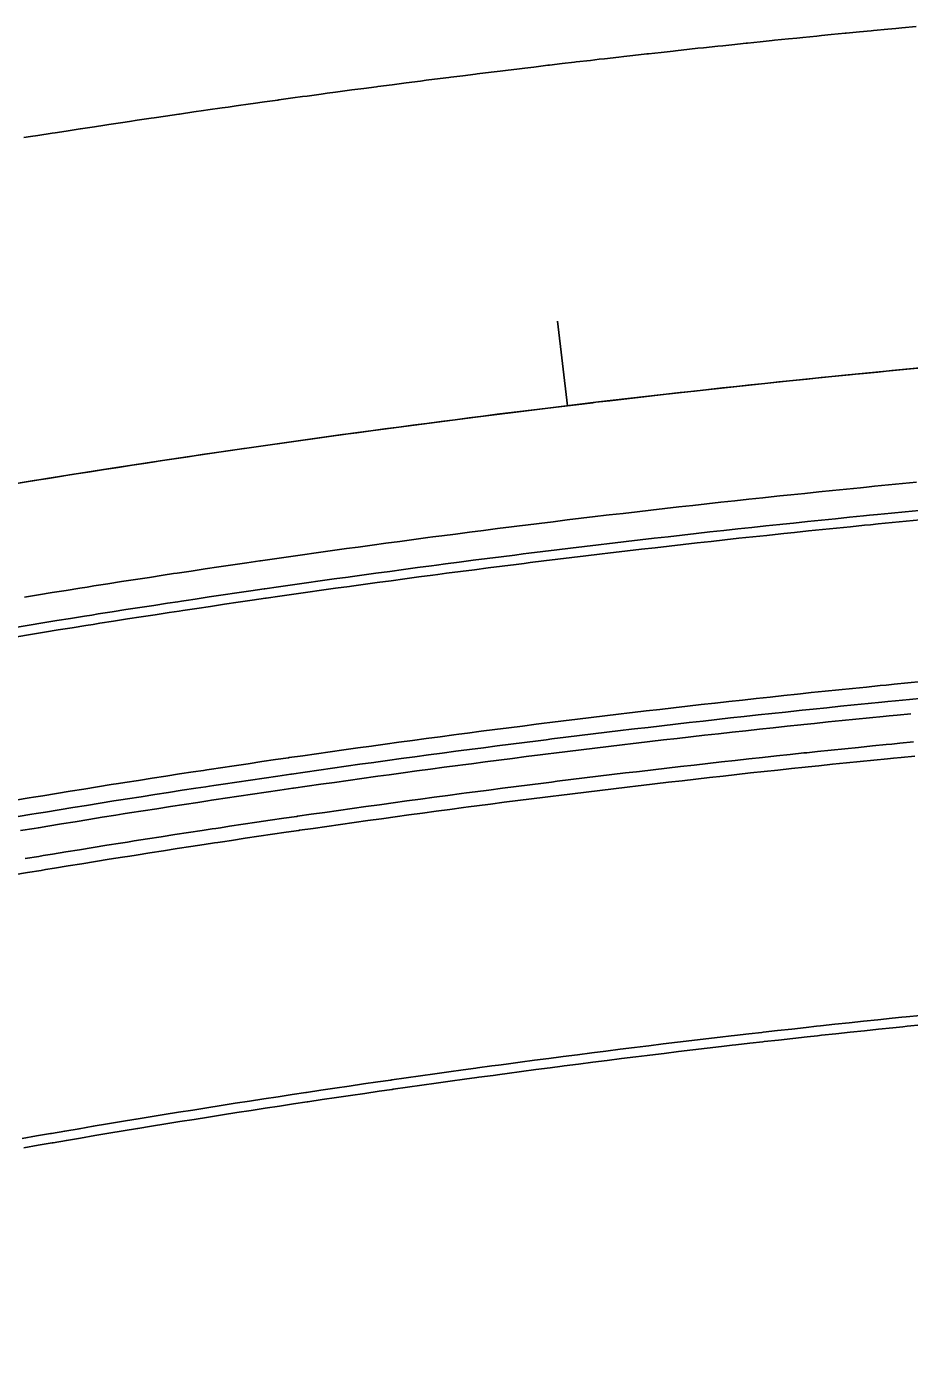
# Model space of a CAD drawing. Extents: x 2145147 to 2158018, y 137519 to 148068.
# Drawn here: x 2152266.5 to 2152328.8, y 142766.2 to 142859.9 of the extents above; entities that cross this region are included whole.
import ezdxf

# ---------------------------------------------------------------- set-up
doc = ezdxf.new("R2010")
doc.units = 0
doc.layers.add('PR_Align_Ramp_B', color=7, linetype='Continuous')
doc.layers.add('PR_Phasing_Pavement_1', color=7, linetype='Continuous')

msp = doc.modelspace()

# ---------------------------------------------------------------- linework, layer by layer
at = {"layer": 'PR_Align_Ramp_B'}
msp.add_lwpolyline([(2152303.975, 142839.093), (2152304.691, 142833.136)], dxfattribs=at)
msp.add_arc((2152418.635, 141885.028), 954.93, 90.409832, 123.94985, dxfattribs=at)
at = {"layer": 'PR_Phasing_Pavement_1'}
for points in [[(2152266.331, 142852.037), (2152266.809, 142852.112), (2152267.33, 142852.194), (2152268.329, 142852.35), (2152268.552, 142852.385), (2152269.328, 142852.505), (2152270.296, 142852.654), (2152270.327, 142852.658), (2152271.326, 142852.811), (2152272.039, 142852.919), (2152272.325, 142852.962), (2152273.324, 142853.113), (2152273.782, 142853.181), (2152274.323, 142853.262), (2152275.322, 142853.411), (2152275.526, 142853.441), (2152276.321, 142853.558), (2152277.269, 142853.697), (2152277.32, 142853.704), (2152278.319, 142853.849), (2152279.013, 142853.95), (2152279.318, 142853.994), (2152280.317, 142854.137), (2152280.756, 142854.199), (2152281.316, 142854.279), (2152282.315, 142854.42), (2152282.5, 142854.446), (2152283.314, 142854.56), (2152284.243, 142854.689), (2152284.313, 142854.699), (2152285.312, 142854.836), (2152285.987, 142854.929), (2152286.311, 142854.973), (2152287.31, 142855.109), (2152287.73, 142855.166), (2152288.309, 142855.244), (2152289.308, 142855.377), (2152289.474, 142855.4), (2152290.307, 142855.51), (2152291.217, 142855.63), (2152291.306, 142855.642), (2152292.305, 142855.772), (2152292.961, 142855.857), (2152293.304, 142855.902), (2152294.303, 142856.03), (2152294.705, 142856.082), (2152295.303, 142856.158), (2152296.302, 142856.284), (2152296.448, 142856.302), (2152297.301, 142856.409), (2152298.192, 142856.52), (2152298.3, 142856.534), (2152299.299, 142856.657), (2152299.936, 142856.735), (2152300.298, 142856.779), (2152301.297, 142856.9), (2152301.679, 142856.946), (2152302.297, 142857.02), (2152303.296, 142857.139), (2152303.423, 142857.154), (2152304.295, 142857.257), (2152305.167, 142857.359), (2152305.294, 142857.374), (2152306.293, 142857.49), (2152306.911, 142857.561), (2152307.293, 142857.605), (2152308.292, 142857.719), (2152308.654, 142857.76), (2152309.291, 142857.832), (2152310.29, 142857.944), (2152310.398, 142857.956), (2152311.289, 142858.054), (2152312.142, 142858.148), (2152312.289, 142858.164), (2152313.288, 142858.273), (2152313.886, 142858.337), (2152314.287, 142858.38), (2152315.286, 142858.487), (2152315.63, 142858.523), (2152316.286, 142858.593), (2152317.285, 142858.697), (2152317.374, 142858.706), (2152318.284, 142858.801), (2152319.118, 142858.886), (2152319.284, 142858.903), (2152320.283, 142859.005), (2152320.862, 142859.063), (2152321.282, 142859.105), (2152322.282, 142859.204), (2152322.606, 142859.236), (2152323.281, 142859.303), (2152324.28, 142859.4), (2152324.35, 142859.407), (2152325.279, 142859.496), (2152326.094, 142859.574), (2152326.279, 142859.592), (2152327.278, 142859.686), (2152327.838, 142859.738), (2152328.278, 142859.779), (2152329.277, 142859.871)], [(2152266.076, 142827.693), (2152267.063, 142827.852), (2152268.05, 142828.01), (2152269.038, 142828.167), (2152269.561, 142828.25), (2152270.026, 142828.323), (2152271.014, 142828.479), (2152272.002, 142828.633), (2152272.99, 142828.786), (2152273.978, 142828.938), (2152274.967, 142829.089), (2152275.699, 142829.2), (2152275.955, 142829.239), (2152276.287, 142829.289), (2152276.944, 142829.387), (2152277.933, 142829.535), (2152278.922, 142829.682), (2152279.912, 142829.828), (2152280.901, 142829.973), (2152281.843, 142830.109), (2152281.891, 142830.116), (2152282.881, 142830.259), (2152283.871, 142830.401), (2152284.861, 142830.541), (2152285.851, 142830.681), (2152286.841, 142830.819), (2152287.832, 142830.957), (2152287.993, 142830.979), (2152288.822, 142831.093), (2152289.813, 142831.229), (2152290.804, 142831.363), (2152291.795, 142831.497), (2152292.786, 142831.629), (2152293.778, 142831.76), (2152294.148, 142831.809), (2152294.769, 142831.89), (2152295.761, 142832.02), (2152296.753, 142832.148), (2152297.744, 142832.275), (2152298.736, 142832.401), (2152299.729, 142832.526), (2152300.309, 142832.599), (2152300.721, 142832.65), (2152301.713, 142832.773), (2152302.706, 142832.895), (2152303.698, 142833.016), (2152304.691, 142833.136), (2152305.684, 142833.254), (2152306.475, 142833.348), (2152306.677, 142833.372), (2152307.67, 142833.489), (2152308.664, 142833.605), (2152309.657, 142833.719), (2152310.651, 142833.833), (2152311.644, 142833.945), (2152312.638, 142834.057), (2152312.645, 142834.058), (2152313.632, 142834.167), (2152314.626, 142834.277), (2152315.62, 142834.385), (2152316.614, 142834.493), (2152317.609, 142834.599), (2152318.603, 142834.704), (2152318.82, 142834.727), (2152319.598, 142834.808), (2152320.592, 142834.912), (2152321.587, 142835.014), (2152322.582, 142835.115), (2152323.577, 142835.215), (2152324.572, 142835.314), (2152324.999, 142835.356), (2152325.567, 142835.412), (2152326.562, 142835.509), (2152327.558, 142835.605), (2152328.553, 142835.7), (2152329.549, 142835.793)], [(2152266.375, 142819.637), (2152267.354, 142819.795), (2152268.333, 142819.953), (2152269.312, 142820.11), (2152270.291, 142820.266), (2152270.81, 142820.348), (2152271.271, 142820.421), (2152272.25, 142820.575), (2152273.23, 142820.728), (2152274.21, 142820.879), (2152275.19, 142821.03), (2152276.17, 142821.18), (2152276.896, 142821.29), (2152277.151, 142821.328), (2152277.479, 142821.378), (2152278.131, 142821.476), (2152279.112, 142821.623), (2152280.093, 142821.768), (2152281.074, 142821.913), (2152282.055, 142822.056), (2152282.989, 142822.192), (2152283.036, 142822.199), (2152284.018, 142822.34), (2152285, 142822.481), (2152285.981, 142822.62), (2152286.963, 142822.759), (2152287.945, 142822.896), (2152288.927, 142823.032), (2152289.087, 142823.054), (2152289.91, 142823.168), (2152290.892, 142823.302), (2152291.875, 142823.435), (2152292.858, 142823.567), (2152293.841, 142823.699), (2152294.824, 142823.829), (2152295.191, 142823.877), (2152295.807, 142823.958), (2152296.79, 142824.086), (2152297.774, 142824.213), (2152298.757, 142824.339), (2152299.741, 142824.464), (2152300.725, 142824.588), (2152301.3, 142824.66), (2152301.709, 142824.711), (2152302.693, 142824.833), (2152303.677, 142824.954), (2152304.661, 142825.074), (2152305.646, 142825.193), (2152306.63, 142825.311), (2152307.414, 142825.404), (2152307.615, 142825.427), (2152308.6, 142825.543), (2152309.585, 142825.658), (2152310.57, 142825.771), (2152311.555, 142825.884), (2152312.541, 142825.996), (2152313.526, 142826.106), (2152313.533, 142826.107), (2152314.512, 142826.216), (2152315.497, 142826.324), (2152316.483, 142826.432), (2152317.469, 142826.538), (2152318.455, 142826.644), (2152319.441, 142826.748), (2152319.656, 142826.771), (2152320.427, 142826.851), (2152321.414, 142826.954), (2152322.4, 142827.055), (2152323.387, 142827.155), (2152324.373, 142827.255), (2152325.36, 142827.353), (2152325.784, 142827.395), (2152326.347, 142827.45), (2152327.334, 142827.546), (2152328.321, 142827.641), (2152329.308, 142827.735)], [(2152265.72, 142817.503), (2152266.697, 142817.663), (2152267.673, 142817.821), (2152268.65, 142817.979), (2152269.627, 142818.135), (2152270.604, 142818.291), (2152271.122, 142818.373), (2152271.582, 142818.445), (2152272.559, 142818.599), (2152273.537, 142818.751), (2152274.515, 142818.903), (2152275.493, 142819.053), (2152276.471, 142819.202), (2152277.196, 142819.312), (2152277.45, 142819.351), (2152277.777, 142819.4), (2152278.428, 142819.498), (2152279.407, 142819.644), (2152280.386, 142819.79), (2152281.364, 142819.934), (2152282.344, 142820.077), (2152283.275, 142820.213), (2152283.323, 142820.219), (2152284.302, 142820.361), (2152285.282, 142820.501), (2152286.261, 142820.64), (2152287.241, 142820.778), (2152288.221, 142820.915), (2152289.201, 142821.051), (2152289.361, 142821.073), (2152290.182, 142821.186), (2152291.162, 142821.32), (2152292.143, 142821.453), (2152293.123, 142821.585), (2152294.104, 142821.716), (2152295.085, 142821.846), (2152295.452, 142821.894), (2152296.066, 142821.975), (2152297.048, 142822.103), (2152298.029, 142822.23), (2152299.01, 142822.355), (2152299.992, 142822.48), (2152300.974, 142822.604), (2152301.548, 142822.676), (2152301.956, 142822.726), (2152302.938, 142822.848), (2152303.92, 142822.969), (2152304.902, 142823.088), (2152305.884, 142823.207), (2152306.867, 142823.325), (2152307.649, 142823.417), (2152307.85, 142823.441), (2152308.832, 142823.557), (2152309.815, 142823.671), (2152310.798, 142823.784), (2152311.781, 142823.897), (2152312.765, 142824.008), (2152313.748, 142824.119), (2152313.755, 142824.119), (2152314.731, 142824.228), (2152315.715, 142824.336), (2152316.699, 142824.444), (2152317.683, 142824.55), (2152318.667, 142824.655), (2152319.651, 142824.759), (2152319.865, 142824.782), (2152320.635, 142824.862), (2152321.619, 142824.964), (2152322.603, 142825.065), (2152323.588, 142825.165), (2152324.572, 142825.265), (2152325.557, 142825.362), (2152325.98, 142825.404), (2152326.542, 142825.459), (2152327.527, 142825.555), (2152328.512, 142825.65), (2152329.497, 142825.744)], [(2152265.828, 142816.845), (2152266.804, 142817.005), (2152267.78, 142817.163), (2152268.756, 142817.321), (2152269.732, 142817.477), (2152270.709, 142817.632), (2152271.226, 142817.714), (2152271.686, 142817.787), (2152272.662, 142817.94), (2152273.639, 142818.092), (2152274.617, 142818.244), (2152275.594, 142818.394), (2152276.572, 142818.543), (2152277.295, 142818.653), (2152277.549, 142818.692), (2152277.877, 142818.741), (2152278.527, 142818.839), (2152279.505, 142818.985), (2152280.483, 142819.13), (2152281.461, 142819.274), (2152282.44, 142819.418), (2152283.371, 142819.553), (2152283.418, 142819.56), (2152284.397, 142819.701), (2152285.376, 142819.841), (2152286.355, 142819.98), (2152287.334, 142820.118), (2152288.313, 142820.255), (2152289.293, 142820.391), (2152289.452, 142820.413), (2152290.272, 142820.526), (2152291.252, 142820.66), (2152292.232, 142820.793), (2152293.212, 142820.924), (2152294.192, 142821.055), (2152295.172, 142821.185), (2152295.539, 142821.233), (2152296.153, 142821.314), (2152297.133, 142821.442), (2152298.114, 142821.568), (2152299.095, 142821.694), (2152300.076, 142821.819), (2152301.057, 142821.942), (2152301.631, 142822.014), (2152302.038, 142822.065), (2152303.019, 142822.186), (2152304.001, 142822.307), (2152304.982, 142822.427), (2152305.964, 142822.545), (2152306.946, 142822.663), (2152307.727, 142822.755), (2152307.928, 142822.779), (2152308.91, 142822.894), (2152309.892, 142823.009), (2152310.874, 142823.122), (2152311.857, 142823.235), (2152312.839, 142823.346), (2152313.822, 142823.456), (2152313.829, 142823.457), (2152314.805, 142823.565), (2152315.788, 142823.674), (2152316.771, 142823.781), (2152317.754, 142823.887), (2152318.737, 142823.992), (2152319.72, 142824.096), (2152319.935, 142824.119), (2152320.704, 142824.199), (2152321.687, 142824.301), (2152322.671, 142824.402), (2152323.655, 142824.502), (2152324.639, 142824.601), (2152325.623, 142824.699), (2152326.045, 142824.741), (2152326.607, 142824.796), (2152327.591, 142824.892), (2152328.575, 142824.987), (2152329.56, 142825.08)], [(2152265.739, 142805.313), (2152266.703, 142805.473), (2152267.009, 142805.523), (2152267.667, 142805.632), (2152268.631, 142805.789), (2152269.595, 142805.946), (2152270.56, 142806.101), (2152271.524, 142806.256), (2152272.489, 142806.409), (2152273, 142806.49), (2152273.454, 142806.562), (2152274.419, 142806.713), (2152275.384, 142806.864), (2152276.35, 142807.013), (2152277.315, 142807.162), (2152278.281, 142807.309), (2152278.996, 142807.418), (2152279.247, 142807.456), (2152279.571, 142807.505), (2152280.213, 142807.601), (2152281.179, 142807.746), (2152282.146, 142807.889), (2152283.112, 142808.032), (2152284.079, 142808.173), (2152284.999, 142808.307), (2152285.046, 142808.313), (2152286.012, 142808.453), (2152286.98, 142808.591), (2152287.947, 142808.729), (2152288.914, 142808.865), (2152289.882, 142809), (2152290.849, 142809.135), (2152291.007, 142809.156), (2152291.817, 142809.268), (2152292.785, 142809.4), (2152293.753, 142809.531), (2152294.721, 142809.662), (2152295.69, 142809.791), (2152296.658, 142809.919), (2152297.02, 142809.967), (2152297.627, 142810.046), (2152298.595, 142810.173), (2152299.564, 142810.298), (2152300.533, 142810.422), (2152301.502, 142810.545), (2152302.472, 142810.667), (2152303.039, 142810.738), (2152303.441, 142810.789), (2152304.411, 142810.909), (2152305.38, 142811.028), (2152306.35, 142811.146), (2152307.32, 142811.263), (2152308.29, 142811.379), (2152309.062, 142811.471), (2152309.26, 142811.494), (2152310.23, 142811.608), (2152311.201, 142811.721), (2152312.171, 142811.833), (2152313.142, 142811.944), (2152314.113, 142812.054), (2152315.083, 142812.163), (2152315.09, 142812.164), (2152316.054, 142812.271), (2152317.025, 142812.378), (2152317.997, 142812.484), (2152318.968, 142812.589), (2152319.939, 142812.692), (2152320.911, 142812.795), (2152321.123, 142812.818), (2152321.882, 142812.897), (2152322.854, 142812.998), (2152323.826, 142813.098), (2152324.798, 142813.196), (2152325.77, 142813.294), (2152326.742, 142813.391), (2152327.159, 142813.432), (2152327.714, 142813.487), (2152328.686, 142813.581), (2152329.659, 142813.675)], [(2152265.93, 142804.162), (2152266.893, 142804.322), (2152267.199, 142804.372), (2152267.856, 142804.48), (2152268.818, 142804.638), (2152269.782, 142804.794), (2152270.745, 142804.949), (2152271.708, 142805.104), (2152272.672, 142805.257), (2152273.182, 142805.338), (2152273.636, 142805.409), (2152274.599, 142805.561), (2152275.564, 142805.711), (2152276.528, 142805.86), (2152277.492, 142806.009), (2152278.457, 142806.156), (2152279.171, 142806.264), (2152279.421, 142806.302), (2152279.745, 142806.351), (2152280.386, 142806.448), (2152281.351, 142806.592), (2152282.316, 142806.735), (2152283.282, 142806.877), (2152284.247, 142807.019), (2152285.166, 142807.152), (2152285.213, 142807.159), (2152286.178, 142807.298), (2152287.144, 142807.436), (2152288.11, 142807.573), (2152289.076, 142807.71), (2152290.043, 142807.845), (2152291.009, 142807.979), (2152291.166, 142808.001), (2152291.976, 142808.112), (2152292.942, 142808.244), (2152293.909, 142808.375), (2152294.876, 142808.505), (2152295.843, 142808.634), (2152296.811, 142808.763), (2152297.172, 142808.81), (2152297.778, 142808.89), (2152298.746, 142809.016), (2152299.713, 142809.141), (2152300.681, 142809.265), (2152301.649, 142809.388), (2152302.617, 142809.51), (2152303.183, 142809.581), (2152303.585, 142809.631), (2152304.553, 142809.751), (2152305.522, 142809.87), (2152306.49, 142809.988), (2152307.459, 142810.105), (2152308.428, 142810.22), (2152309.199, 142810.312), (2152309.397, 142810.335), (2152310.366, 142810.449), (2152311.335, 142810.562), (2152312.304, 142810.674), (2152313.274, 142810.785), (2152314.243, 142810.895), (2152315.213, 142811.003), (2152315.22, 142811.004), (2152316.183, 142811.111), (2152317.152, 142811.218), (2152318.122, 142811.324), (2152319.092, 142811.429), (2152320.063, 142811.532), (2152321.033, 142811.635), (2152321.245, 142811.657), (2152322.003, 142811.737), (2152322.974, 142811.837), (2152323.944, 142811.937), (2152324.915, 142812.036), (2152325.886, 142812.133), (2152326.857, 142812.23), (2152327.274, 142812.271), (2152327.828, 142812.326), (2152328.799, 142812.42), (2152329.77, 142812.514)], [(2152266.096, 142803.166), (2152267.057, 142803.325), (2152267.363, 142803.376), (2152268.019, 142803.483), (2152268.981, 142803.641), (2152269.943, 142803.797), (2152270.905, 142803.952), (2152271.868, 142804.106), (2152272.83, 142804.26), (2152273.34, 142804.34), (2152273.793, 142804.412), (2152274.756, 142804.563), (2152275.719, 142804.713), (2152276.682, 142804.862), (2152277.645, 142805.01), (2152278.609, 142805.157), (2152279.322, 142805.266), (2152279.572, 142805.304), (2152279.895, 142805.352), (2152280.536, 142805.449), (2152281.5, 142805.593), (2152282.464, 142805.736), (2152283.428, 142805.878), (2152284.393, 142806.019), (2152285.31, 142806.152), (2152285.357, 142806.159), (2152286.322, 142806.298), (2152287.287, 142806.436), (2152288.252, 142806.573), (2152289.217, 142806.709), (2152290.182, 142806.844), (2152291.147, 142806.978), (2152291.304, 142807), (2152292.113, 142807.111), (2152293.079, 142807.243), (2152294.044, 142807.374), (2152295.01, 142807.504), (2152295.976, 142807.633), (2152296.943, 142807.761), (2152297.304, 142807.809), (2152297.909, 142807.888), (2152298.876, 142808.014), (2152299.842, 142808.139), (2152300.809, 142808.263), (2152301.776, 142808.386), (2152302.743, 142808.508), (2152303.308, 142808.578), (2152303.71, 142808.628), (2152304.677, 142808.748), (2152305.645, 142808.867), (2152306.612, 142808.985), (2152307.58, 142809.102), (2152308.547, 142809.218), (2152309.318, 142809.309), (2152309.515, 142809.332), (2152310.483, 142809.446), (2152311.451, 142809.559), (2152312.42, 142809.671), (2152313.388, 142809.781), (2152314.356, 142809.891), (2152315.325, 142810), (2152315.332, 142810), (2152316.294, 142810.107), (2152317.262, 142810.214), (2152318.231, 142810.32), (2152319.2, 142810.424), (2152320.169, 142810.528), (2152321.139, 142810.631), (2152321.35, 142810.653), (2152322.108, 142810.732), (2152323.078, 142810.833), (2152324.047, 142810.932), (2152325.017, 142811.031), (2152325.986, 142811.128), (2152326.956, 142811.225), (2152327.373, 142811.266), (2152327.926, 142811.32), (2152328.896, 142811.415)], [(2152266.424, 142801.193), (2152267.383, 142801.352), (2152267.688, 142801.402), (2152268.343, 142801.51), (2152269.302, 142801.667), (2152270.262, 142801.823), (2152271.223, 142801.977), (2152272.183, 142802.131), (2152273.143, 142802.284), (2152273.652, 142802.365), (2152274.104, 142802.436), (2152275.065, 142802.587), (2152276.026, 142802.737), (2152276.987, 142802.886), (2152277.948, 142803.033), (2152278.909, 142803.18), (2152279.621, 142803.288), (2152279.871, 142803.326), (2152280.193, 142803.375), (2152280.833, 142803.471), (2152281.795, 142803.615), (2152282.757, 142803.757), (2152283.719, 142803.899), (2152284.681, 142804.04), (2152285.597, 142804.173), (2152285.644, 142804.18), (2152286.606, 142804.319), (2152287.569, 142804.456), (2152288.532, 142804.593), (2152289.495, 142804.729), (2152290.458, 142804.864), (2152291.421, 142804.997), (2152291.578, 142805.019), (2152292.385, 142805.13), (2152293.348, 142805.262), (2152294.312, 142805.392), (2152295.276, 142805.522), (2152296.24, 142805.651), (2152297.204, 142805.778), (2152297.565, 142805.826), (2152298.168, 142805.905), (2152299.133, 142806.031), (2152300.097, 142806.155), (2152301.062, 142806.279), (2152302.027, 142806.402), (2152302.992, 142806.523), (2152303.556, 142806.594), (2152303.957, 142806.644), (2152304.922, 142806.763), (2152305.887, 142806.882), (2152306.853, 142807), (2152307.818, 142807.116), (2152308.784, 142807.232), (2152309.553, 142807.323), (2152309.75, 142807.346), (2152310.716, 142807.46), (2152311.682, 142807.572), (2152312.648, 142807.684), (2152313.614, 142807.794), (2152314.58, 142807.904), (2152315.547, 142808.012), (2152315.554, 142808.013), (2152316.514, 142808.12), (2152317.48, 142808.226), (2152318.447, 142808.331), (2152319.414, 142808.436), (2152320.381, 142808.539), (2152321.348, 142808.642), (2152321.559, 142808.664), (2152322.315, 142808.743), (2152323.283, 142808.843), (2152324.25, 142808.943), (2152325.218, 142809.041), (2152326.186, 142809.138), (2152327.153, 142809.235), (2152327.569, 142809.276), (2152328.121, 142809.33), (2152329.089, 142809.424)], [(2152265.629, 142800.047), (2152266.587, 142800.207), (2152267.546, 142800.365), (2152267.851, 142800.416), (2152268.504, 142800.523), (2152269.463, 142800.68), (2152270.422, 142800.835), (2152271.381, 142800.99), (2152272.341, 142801.144), (2152273.3, 142801.297), (2152273.808, 142801.377), (2152274.26, 142801.448), (2152275.219, 142801.599), (2152276.179, 142801.749), (2152277.139, 142801.897), (2152278.1, 142802.045), (2152279.06, 142802.192), (2152279.771, 142802.3), (2152280.02, 142802.337), (2152280.342, 142802.386), (2152280.981, 142802.482), (2152281.942, 142802.626), (2152282.903, 142802.768), (2152283.864, 142802.91), (2152284.825, 142803.051), (2152285.74, 142803.183), (2152285.787, 142803.19), (2152286.748, 142803.329), (2152287.71, 142803.466), (2152288.672, 142803.603), (2152289.634, 142803.739), (2152290.596, 142803.873), (2152291.558, 142804.007), (2152291.715, 142804.028), (2152292.521, 142804.139), (2152293.483, 142804.271), (2152294.446, 142804.401), (2152295.409, 142804.531), (2152296.372, 142804.659), (2152297.335, 142804.787), (2152297.695, 142804.834), (2152298.298, 142804.914), (2152299.262, 142805.039), (2152300.225, 142805.164), (2152301.189, 142805.287), (2152302.152, 142805.41), (2152303.116, 142805.531), (2152303.68, 142805.602), (2152304.08, 142805.651), (2152305.044, 142805.771), (2152306.009, 142805.889), (2152306.973, 142806.007), (2152307.938, 142806.123), (2152308.902, 142806.239), (2152309.67, 142806.33), (2152309.867, 142806.353), (2152310.832, 142806.466), (2152311.797, 142806.579), (2152312.762, 142806.69), (2152313.727, 142806.801), (2152314.693, 142806.91), (2152315.658, 142807.018), (2152315.665, 142807.019), (2152316.624, 142807.126), (2152317.589, 142807.232), (2152318.555, 142807.337), (2152319.521, 142807.442), (2152320.487, 142807.545), (2152321.453, 142807.647), (2152321.664, 142807.669), (2152322.419, 142807.748), (2152323.386, 142807.849), (2152324.352, 142807.948), (2152325.318, 142808.046), (2152326.285, 142808.143), (2152327.252, 142808.239), (2152327.667, 142808.28), (2152328.219, 142808.335), (2152329.186, 142808.429)], [(2152266.22, 142781.462), (2152267.221, 142781.635), (2152268.222, 142781.806), (2152268.293, 142781.819), (2152269.223, 142781.977), (2152270.224, 142782.147), (2152271.226, 142782.315), (2152272.227, 142782.483), (2152273.229, 142782.649), (2152274.231, 142782.814), (2152274.263, 142782.819), (2152275.233, 142782.978), (2152276.236, 142783.141), (2152277.238, 142783.303), (2152278.241, 142783.463), (2152279.244, 142783.623), (2152280.24, 142783.78), (2152280.247, 142783.781), (2152281.25, 142783.938), (2152282.254, 142784.094), (2152283.258, 142784.249), (2152284.261, 142784.403), (2152285.265, 142784.555), (2152286.224, 142784.7), (2152286.269, 142784.707), (2152287.274, 142784.857), (2152288.278, 142785.006), (2152289.283, 142785.154), (2152290.288, 142785.301), (2152291.293, 142785.447), (2152292.213, 142785.579), (2152292.298, 142785.591), (2152293.303, 142785.735), (2152294.309, 142785.877), (2152295.314, 142786.018), (2152296.32, 142786.158), (2152297.326, 142786.297), (2152298.208, 142786.418), (2152298.332, 142786.435), (2152299.339, 142786.571), (2152299.812, 142786.635), (2152300.345, 142786.707), (2152301.352, 142786.841), (2152302.358, 142786.974), (2152303.365, 142787.107), (2152304.209, 142787.216), (2152304.372, 142787.237), (2152305.38, 142787.367), (2152306.387, 142787.496), (2152307.394, 142787.623), (2152308.402, 142787.75), (2152309.41, 142787.875), (2152310.215, 142787.974), (2152310.418, 142787.999), (2152311.426, 142788.122), (2152312.434, 142788.244), (2152313.442, 142788.364), (2152314.451, 142788.484), (2152315.459, 142788.602), (2152316.226, 142788.691), (2152316.468, 142788.719), (2152317.477, 142788.835), (2152318.385, 142788.939), (2152318.486, 142788.95), (2152319.495, 142789.064), (2152320.504, 142789.176), (2152321.514, 142789.288), (2152322.241, 142789.368), (2152322.523, 142789.398), (2152323.533, 142789.507), (2152324.543, 142789.615), (2152325.552, 142789.722), (2152326.562, 142789.828), (2152327.573, 142789.933), (2152328.262, 142790.003), (2152328.583, 142790.036), (2152329.593, 142790.138)], [(2152266.335, 142780.804), (2152267.335, 142780.977), (2152268.335, 142781.148), (2152268.406, 142781.161), (2152269.335, 142781.319), (2152270.335, 142781.489), (2152271.336, 142781.657), (2152272.337, 142781.824), (2152273.338, 142781.99), (2152274.339, 142782.155), (2152274.371, 142782.161), (2152275.341, 142782.319), (2152276.342, 142782.482), (2152277.344, 142782.643), (2152278.346, 142782.804), (2152279.348, 142782.963), (2152280.344, 142783.12), (2152280.351, 142783.121), (2152281.353, 142783.278), (2152282.356, 142783.434), (2152283.359, 142783.589), (2152284.362, 142783.742), (2152285.365, 142783.895), (2152286.323, 142784.039), (2152286.369, 142784.046), (2152287.372, 142784.196), (2152288.376, 142784.346), (2152289.38, 142784.493), (2152290.384, 142784.64), (2152291.388, 142784.786), (2152292.308, 142784.918), (2152292.393, 142784.93), (2152293.397, 142785.074), (2152294.402, 142785.216), (2152295.407, 142785.357), (2152296.412, 142785.497), (2152297.417, 142785.636), (2152298.298, 142785.756), (2152298.423, 142785.773), (2152299.428, 142785.91), (2152299.901, 142785.974), (2152300.434, 142786.045), (2152301.44, 142786.179), (2152302.446, 142786.313), (2152303.452, 142786.444), (2152304.295, 142786.554), (2152304.458, 142786.575), (2152305.465, 142786.705), (2152306.471, 142786.833), (2152307.478, 142786.961), (2152308.485, 142787.087), (2152309.492, 142787.212), (2152310.296, 142787.311), (2152310.499, 142787.336), (2152311.506, 142787.459), (2152312.514, 142787.581), (2152313.521, 142787.701), (2152314.529, 142787.821), (2152315.537, 142787.939), (2152316.303, 142788.028), (2152316.545, 142788.056), (2152317.553, 142788.172), (2152318.46, 142788.275), (2152318.561, 142788.287), (2152319.569, 142788.4), (2152320.578, 142788.513), (2152321.587, 142788.624), (2152322.314, 142788.704), (2152322.595, 142788.734), (2152323.604, 142788.844), (2152324.613, 142788.951), (2152325.622, 142789.058), (2152326.632, 142789.164), (2152327.641, 142789.268), (2152328.329, 142789.339), (2152328.65, 142789.372), (2152329.66, 142789.474)]]:
    msp.add_lwpolyline(points, dxfattribs=at)

doc.saveas('drawing.dxf')
